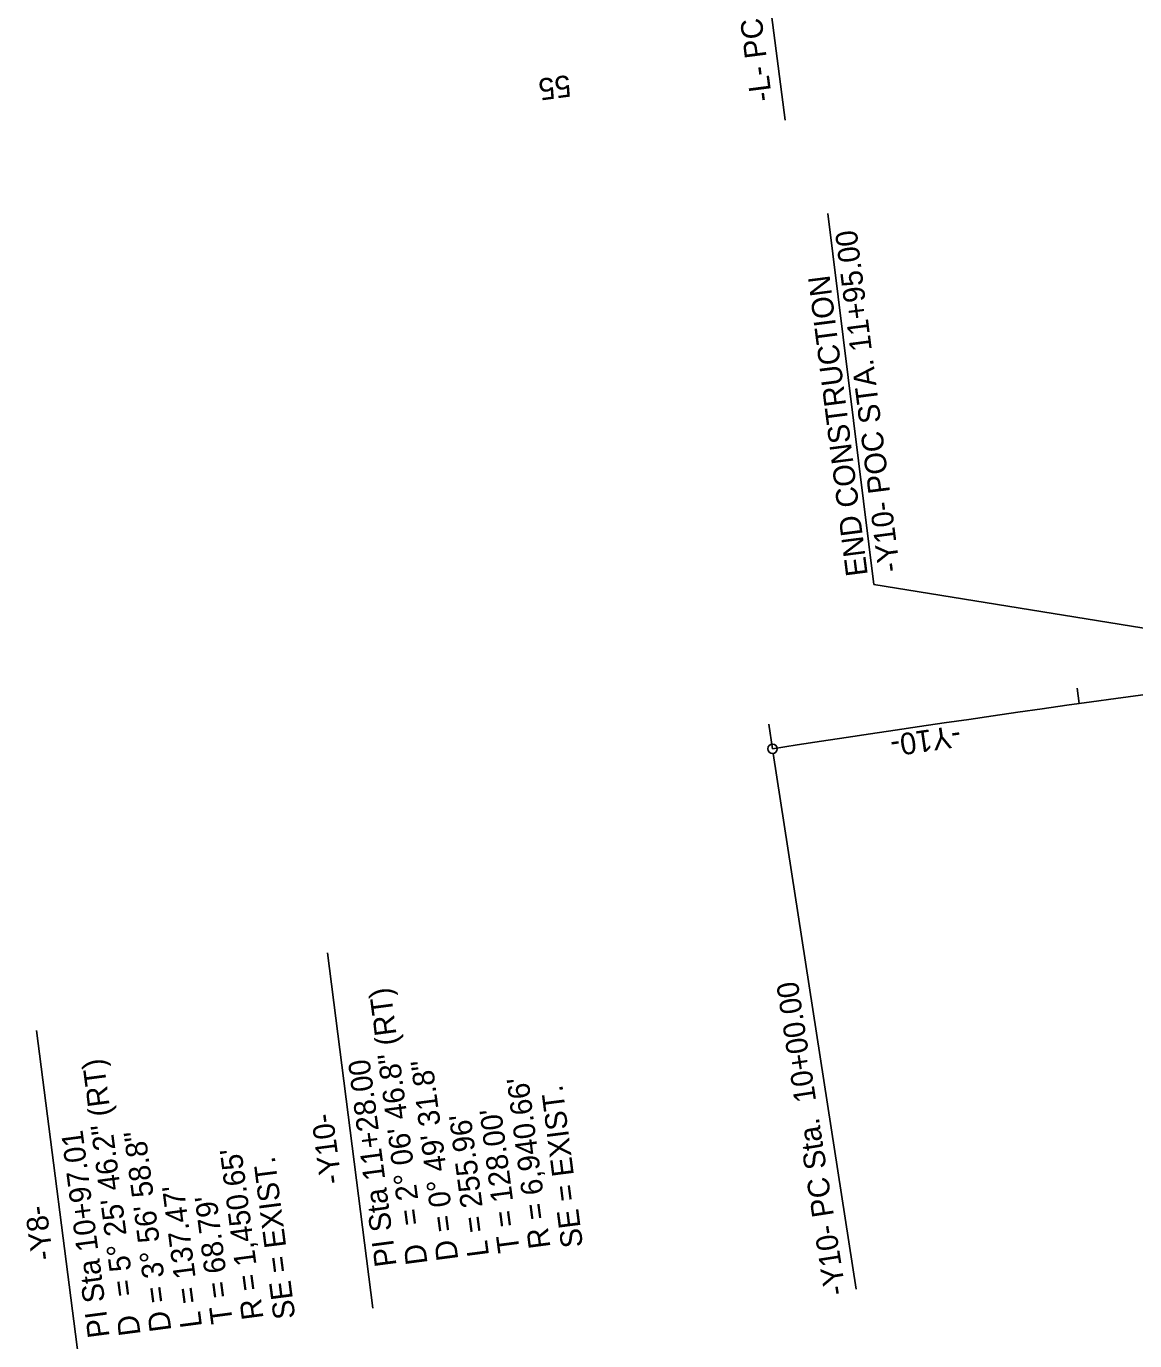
# Model space of a CAD drawing. Extents: x 2367848 to 2369479, y 800728 to 808616.
# Drawn here: x 2368194.4 to 2368552.1, y 805375.7 to 805799.6 of the extents above; entities that cross this region are included whole.
import ezdxf

# ---------------------------------------------------------------- set-up
doc = ezdxf.new("R2010")
doc.units = 0
for name, color, linetype in [('Prop Dimension', 7, 'Continuous'), ('Prop Horizontal Alignment', 7, 'Continuous'), ('Prop Horizontal Alignment Curve and Spiral Data', 7, 'Continuous'), ('Prop Horizontal Alignment Station Label', 7, 'Continuous'), ('Prop Horizontal Alignment Tick Label', 7, 'Continuous'), ('Prop Horizontal Alignment Tick Large', 7, 'Continuous'), ('Prop Horizontal Alignment Tick Small', 7, 'Continuous')]:
    doc.layers.add(name, color=color, linetype=linetype)

msp = doc.modelspace()

# ---------------------------------------------------------------- linework, layer by layer
at = {"layer": 'Prop Dimension'}
for q in [(2368453.02, 805739.21), (2368628.32, 805593.68)]:
    msp.add_line((2368467.91, 805619.62), q, dxfattribs=at)
at = {"layer": 'Prop Horizontal Alignment'}
msp.add_arc((2369495.52, 798707.42), 6940.66, 96.674344, 98.78734, dxfattribs=at)
at = {"layer": 'Prop Horizontal Alignment Station Label'}
for p, q in [((2368439.25, 805769.34), (2368424.55, 805884.43)), ((2368435.45, 805565.12), (2368462.15, 805392.35)), ((2368306.26, 805386.2), (2368291.62, 805500.82)), ((2368212.42, 805361.13), (2368197.78, 805475.75))]:
    msp.add_line(p, q, dxfattribs=at)
msp.add_circle((2368435.22, 805566.6), 1.5, dxfattribs=at)
at = {"layer": 'Prop Horizontal Alignment Tick Large'}
msp.add_line((2368435.22, 805566.6), (2368433.99, 805574.51), dxfattribs=at)
at = {"layer": 'Prop Horizontal Alignment Tick Small'}
msp.add_line((2368534.15, 805581.17), (2368533.46, 805586.12), dxfattribs=at)

# ---------------------------------------------------------------- texts
at = {"layer": 'Prop Dimension'}
for s, p in [('-Y10- POC STA. 11+95.00', (2368476.37, 805624.01)), ('END CONSTRUCTION', (2368465.95, 805622.68))]:
    msp.add_text(s, height=7, rotation=97.2784, dxfattribs=at).set_placement(p)
at = {"layer": 'Prop Horizontal Alignment Curve and Spiral Data'}
for s, rotation, p in [('= 2%%d 06\' 46.8" (RT)', 97.4901, (2368321.95, 805413.3)), ('= 5%%d 25\' 46.2" (RT)', 97.4901, (2368229.38, 805390.39)), ('PI Sta 11+28.00', 97.4901, (2368313.92, 805399.97)), ('D = 0%%d 49\' 31.8"', 97.4901, (2368333.84, 805401.9)), ("R = 6,940.66'", 97.4901, (2368363.58, 805405.82)), ('SE = EXIST.', 97.2784, (2368374.07, 805406.1)), ("T = 128.00'", 97.4901, (2368353.66, 805404.51)), ('-Y10-', 97.4901, (2368296.22, 805426.62)), ("L = 255.96'", 97.4901, (2368343.75, 805403.21)), ('PI Sta 10+97.01', 97.4901, (2368221.34, 805377.05)), ('D = 3%%d 56\' 58.8"', 97.4901, (2368241.26, 805378.99)), ("R = 1,450.65'", 97.4901, (2368271, 805382.9)), ('SE = EXIST.', 97.2784, (2368281.25, 805383.04)), ("L = 137.47'", 97.4901, (2368251.17, 805380.3)), ("T = 68.79'", 97.4901, (2368261.09, 805381.6)), ('-Y8-', 97.4901, (2368203.15, 805402.06)), ('D', 97.4901, (2368323.92, 805400.6)), ('D', 97.4901, (2368231.34, 805377.69))]:
    msp.add_text(s, height=7, rotation=rotation, dxfattribs=at).set_placement(p)
at = {"layer": 'Prop Horizontal Alignment Station Label'}
for s, rotation, p in [('-L- PC Sta.  55+96.46', 97.2784, (2368435.08, 805775.77)), ('-Y10-', 188.3111, (2368495.46, 805574.28)), ('-Y10- PC Sta.  10+00.00', 98.7873, (2368458.93, 805390.85))]:
    msp.add_text(s, height=7, rotation=rotation, dxfattribs=at).set_placement(p)
at = {"layer": 'Prop Horizontal Alignment Tick Label'}
msp.add_text('55', height=7, rotation=187.5424, dxfattribs=at).set_placement((2368369.66, 805783.97))

doc.saveas('drawing.dxf')
